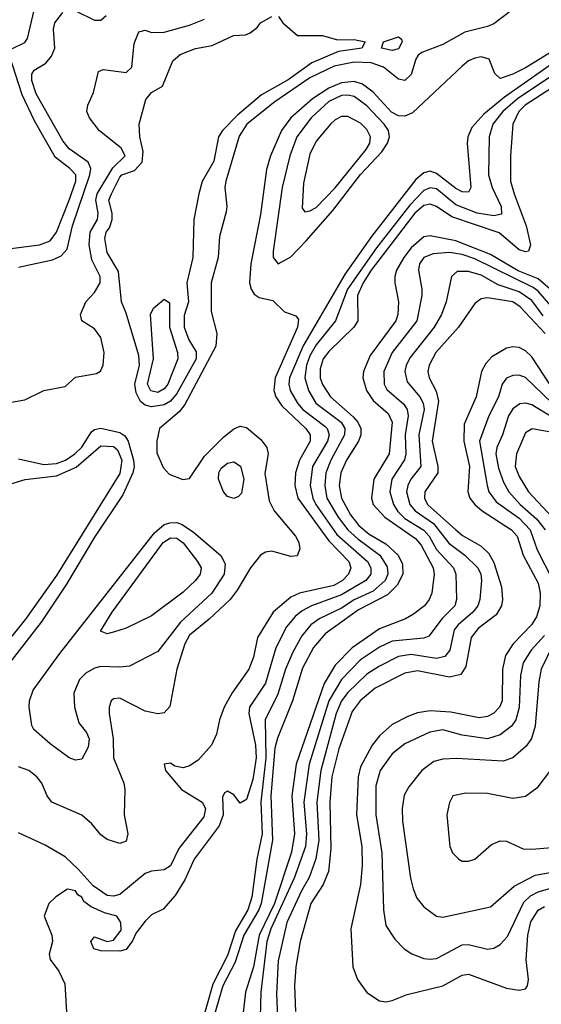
# Model space of a CAD drawing. Header units: inches. Extents: x 990535 to 1117859, y 769386 to 892122.
# Tile 409 of 656: x 1093274 to 1094920, y 800372 to 803480. Entities that reach past the tile are written whole.
import ezdxf

# ---------------------------------------------------------------- set-up
doc = ezdxf.new("R2010")
doc.units = ezdxf.units.IN
doc.header["$MEASUREMENT"] = 0
doc.layers.add('B0890', color=7, linetype='Continuous')

msp = doc.modelspace()

# ---------------------------------------------------------------- linework, layer by layer
at = {"layer": 'B0890', "color": 5}
for points, elevation in [([(1093210, 802266.6), (1093290, 802280.1), (1093350, 802310.1), (1093417.8, 802322.2), (1093450, 802352.2), (1093517, 802363), (1093529.4, 802370.6), (1093537.3, 802390), (1093540.4, 802430), (1093530, 802477.2), (1093510, 802504.1), (1093470.8, 802530), (1093466, 802550), (1093483.1, 802590), (1093510, 802619.5), (1093528.1, 802650), (1093527.7, 802670), (1093502.1, 802722.1), (1093493.6, 802770), (1093496.8, 802810), (1093519.3, 802850), (1093521.9, 802870), (1093514.1, 802910), (1093518.6, 802930), (1093567.8, 803012.2), (1093607.1, 803050), (1093594.7, 803074.7), (1093525, 803130), (1093494.1, 803170), (1093485.9, 803190), (1093488.9, 803210), (1093507.1, 803250), (1093523.4, 803316.6), (1093537.4, 803322.6), (1093610, 803313.9), (1093628.2, 803330), (1093635, 803405), (1093650, 803441.7), (1093670, 803446.9), (1093690, 803439.6), (1093730, 803440.6), (1093810, 803463), (1093857.8, 803482.2)], 2580), ([(1093251.1, 803388.9), (1093290, 803407.8), (1093299.3, 803420.7), (1093319.7, 803510)], 2640), ([(1094827.2, 803510), (1094770, 803467.6), (1094750, 803458.3), (1094679.4, 803440.6), (1094610, 803402.1), (1094543.4, 803376.6), (1094531.7, 803368.3), (1094524.4, 803355.6), (1094510, 803307), (1094490, 803287.8), (1094470, 803292), (1094421.9, 803330), (1094383.5, 803343.5), (1094330, 803346.5), (1094267, 803333), (1094190, 803297.1), (1094079.1, 803220.9), (1093990.9, 803150), (1093967.1, 803112.9), (1093924.6, 802970), (1093921.1, 802950), (1093928.3, 802890), (1093926.2, 802873.8), (1093904.4, 802795.6), (1093900.1, 802730), (1093878.8, 802650), (1093878.7, 802558.7), (1093895.8, 802490), (1093893.4, 802450), (1093794.9, 802265.1), (1093777.5, 802242.5), (1093715.8, 802190), (1093706.7, 802150), (1093707.1, 802112.9), (1093727.1, 802067.1), (1093745.5, 802045.5), (1093788.7, 802028.7), (1093810, 802032.2), (1093857.4, 802102.6), (1093917.3, 802162.7), (1093950, 802188.9), (1093970, 802197.3), (1093990, 802192.9), (1094034.7, 802154.7), (1094053.9, 802130), (1094057.9, 802110), (1094048.2, 802048.2), (1094061.5, 801961.5), (1094077.1, 801930), (1094144.2, 801850), (1094154.8, 801830), (1094157.8, 801810), (1094150, 801788.3), (1094130, 801785.8), (1094070, 801802.6), (1094050, 801799.1), (1094033.8, 801790), (1094002.2, 801750), (1093961, 801679), (1093938.9, 801650), (1093872.4, 801587.6), (1093810, 801537), (1093795.1, 801510), (1093770.1, 801430), (1093747.9, 801312.1), (1093730, 801292.3), (1093710, 801289.5), (1093670, 801297.8), (1093590, 801339), (1093570, 801336.4), (1093563.2, 801330), (1093556.5, 801310), (1093556.1, 801290), (1093568.7, 801210), (1093570.1, 801149.9), (1093602.5, 801070), (1093605.8, 801050), (1093604.4, 800970), (1093615.4, 800910), (1093610, 800886.8), (1093590, 800879.9), (1093550, 800892.5), (1093530, 800907.1), (1093501.8, 800941.8), (1093470, 800969.5), (1093375.4, 801010), (1093361.3, 801030), (1093343.7, 801070), (1093327.8, 801090), (1093303.1, 801110), (1093270, 801121.6)], 2580), ([(1093270, 802698.8), (1093377.6, 802722.4), (1093405.1, 802734.9), (1093424.2, 802755.8), (1093441.1, 802830), (1093496, 802990), (1093498.3, 803010), (1093489.9, 803030), (1093430, 803072.9), (1093410, 803097.8), (1093326.5, 803246.5), (1093312.1, 803287.9), (1093312.2, 803307.8), (1093319.5, 803320.5), (1093357.1, 803342.9), (1093375.1, 803364.9), (1093384.9, 803390), (1093381.4, 803450), (1093384.6, 803470), (1093410, 803502.8)], 2620), ([(1093450, 803507.9), (1093510, 803478.3), (1093530, 803478.2), (1093547.1, 803492.9)], 2620), ([(1094090.8, 803490), (1094104.7, 803470), (1094150.7, 803430.7), (1094230, 803430.6), (1094276.9, 803416.9), (1094330, 803417.7), (1094364, 803410), (1094354, 803390), (1094280.2, 803379.8), (1094196.5, 803343.5), (1094121.5, 803290), (1094037.3, 803242.7), (1093961.4, 803178.6), (1093914.6, 803130), (1093901.1, 803110), (1093886.5, 803033.5), (1093850, 802969.8), (1093839.1, 802930), (1093824.1, 802850), (1093820.4, 802730), (1093801.7, 802650), (1093806.5, 802590), (1093793.3, 802546.7), (1093792.8, 802510), (1093808.1, 802470), (1093831.6, 802431.6), (1093830.7, 802410), (1093770, 802300.1), (1093750, 802276.2), (1093730, 802264.4), (1093690, 802258.2), (1093670, 802263.4), (1093655.3, 802275.3), (1093642, 802302), (1093637.7, 802330), (1093651.8, 802390), (1093650, 802419.7), (1093610, 802553.5), (1093595, 802590), (1093585.6, 802685.6), (1093550, 802745.1), (1093543.4, 802790), (1093547.1, 802810), (1093557.3, 802822.7), (1093566.2, 802850), (1093565.7, 802870), (1093555.4, 802910), (1093563.7, 802930), (1093590, 802983.2), (1093596.5, 802990), (1093636.3, 803003.7), (1093660.3, 803030), (1093663.9, 803063.9), (1093653.3, 803110), (1093651.6, 803150), (1093672.1, 803227.9), (1093690, 803250.4), (1093724.5, 803270), (1093757.8, 803350), (1093781, 803370), (1093828.9, 803388.9), (1093881.3, 803398.7), (1093949, 803430), (1093987.2, 803432.8), (1094001.6, 803438.4), (1094024, 803456), (1094034, 803470), (1094070, 803490.4)], 2560), ([(1095044.5, 803435.5), (1094870, 803328.7), (1094830, 803308.1), (1094790, 803294.7), (1094773.3, 803310), (1094755.4, 803355.4), (1094730, 803363.1), (1094710, 803359.2), (1094690, 803349.9), (1094670, 803333.2), (1094514.1, 803185.9), (1094490, 803175.4), (1094470, 803177), (1094447.9, 803187.9), (1094390, 803251.3), (1094356.4, 803276.4), (1094330, 803285.5), (1094290, 803281.3), (1094250, 803264), (1094198.4, 803230), (1094129.5, 803170), (1094100.9, 803130), (1094065.5, 803050), (1094052.8, 803007.2), (1094034.4, 802865.6), (1094003.5, 802710), (1093999.9, 802650), (1094004.2, 802630), (1094014.3, 802614.3), (1094030, 802603.2), (1094073.5, 802593.5), (1094110, 802558.4), (1094145.8, 802545.8), (1094153.9, 802533.9), (1094151.3, 802510), (1094080.8, 802350), (1094075.8, 802310), (1094082.5, 802290), (1094101.6, 802261.6), (1094177.1, 802190), (1094190.4, 802170), (1094191.3, 802150), (1094157.4, 802090), (1094144.6, 802050), (1094142.8, 802010), (1094151.8, 801970), (1094250, 801834.8), (1094313, 801770), (1094319.1, 801750), (1094311.7, 801730), (1094292.4, 801710), (1094265.4, 801694.6), (1094157.5, 801670), (1094130, 801657.7), (1094073.7, 801610), (1094024.3, 801530), (1094012.3, 801467.7), (1093997.5, 801430), (1093944.3, 801355.7), (1093919.9, 801310), (1093905.1, 801270), (1093895.4, 801224.6), (1093879.9, 801190), (1093837.3, 801142.7), (1093810, 801124.9), (1093790, 801119), (1093763.8, 801123.8), (1093750, 801133.3), (1093729.7, 801130.3), (1093734, 801110), (1093785.1, 801050), (1093850, 801010.5), (1093860.8, 800990), (1093855.8, 800964.2), (1093776.2, 800863.8), (1093750, 800809.2), (1093730, 800796.5), (1093690, 800792), (1093670, 800785), (1093590, 800718.9), (1093570, 800713.1), (1093550, 800715.5), (1093506.3, 800746.3), (1093459, 800799), (1093417.2, 800837.2), (1093354.8, 800874.8), (1093270, 800913.8)], 2620), ([(1093230, 802755.5), (1093337, 802770), (1093370, 802781.9), (1093390, 802809.3), (1093430, 802910.2), (1093450.9, 802970), (1093451.2, 802990), (1093432.5, 803010), (1093385.8, 803045.8), (1093320.5, 803160.5), (1093282.5, 803242.5), (1093240.9, 803370)], 2640), ([(1094990, 803366), (1094803.9, 803236.1), (1094738.4, 803181.6), (1094700.6, 803139.4), (1094687.9, 803110), (1094686.4, 803090), (1094698.1, 802950), (1094690, 802935.4), (1094670, 802936.3), (1094650, 802947), (1094590, 802995), (1094570, 803001.8), (1094550, 802996.4), (1094524.7, 802975.3), (1094384, 802796), (1094301.5, 802678.5), (1094169, 802451), (1094125.2, 802350), (1094123.3, 802330), (1094128.2, 802310), (1094150.9, 802270), (1094167.8, 802250), (1094237, 802197), (1094244.2, 802190), (1094250.8, 802170), (1094245.8, 802150), (1094198.2, 802070), (1094190.8, 802010), (1094198.8, 801970), (1094208.5, 801950), (1094275.2, 801855.2), (1094371.5, 801770), (1094382.7, 801750), (1094381.9, 801730), (1094366.7, 801710), (1094290, 801664.7), (1094195.3, 801630), (1094165.4, 801614.6), (1094143.2, 801596.8), (1094115.9, 801564.1), (1094082.9, 801497.1), (1094050, 801386), (1093999.5, 801310), (1093997.3, 801290), (1094018.7, 801190), (1094020.4, 801150), (1094010, 801082), (1093990, 801018.7), (1093970, 801007), (1093950, 801033.3), (1093930, 801044.5), (1093920.7, 801039.3), (1093914.2, 801025.8), (1093916.6, 800970), (1093904, 800936), (1093825, 800830), (1093795.1, 800764.9), (1093764.8, 800715.2), (1093727.1, 800672.9), (1093690, 800654.7), (1093670, 800634.3), (1093641.9, 800598.1), (1093630, 800572.3), (1093610, 800545.1), (1093590, 800539.5), (1093530, 800541.2), (1093507.7, 800547.7), (1093499, 800570), (1093510, 800584.7), (1093550, 800570.7), (1093570, 800574.8), (1093594.3, 800605.7), (1093593.8, 800630), (1093581.1, 800650), (1093541.3, 800661.3), (1093500, 800680), (1093476.6, 800696.6), (1093470.8, 800710), (1093457.6, 800717.6), (1093450, 800730.7), (1093424.7, 800735.3), (1093388.1, 800711.9), (1093366, 800690), (1093351, 800650), (1093376, 800590), (1093378, 800570), (1093366.8, 800530), (1093370, 800514), (1093397.3, 800477.3), (1093416.3, 800436.3), (1093422.8, 800330)], 2640), ([(1095010, 803340.5), (1094844.9, 803230), (1094798.8, 803190), (1094766.8, 803150), (1094755.2, 803110), (1094754, 802990), (1094764.7, 802950), (1094793.8, 802890), (1094794.2, 802865.8), (1094770, 802861), (1094717.7, 802870), (1094650, 802895.6), (1094590, 802945.9), (1094570, 802949.7), (1094550, 802940.7), (1094505.1, 802894.9), (1094399.8, 802760.2), (1094308.8, 802630), (1094271.1, 802530), (1094210, 802454.1), (1094190, 802419.5), (1094179.3, 802390), (1094174.1, 802350), (1094185.1, 802310), (1094208.6, 802270), (1094288.3, 802210), (1094299.9, 802190), (1094299.3, 802170), (1094256.5, 802090), (1094240.3, 802050), (1094237, 802010), (1094243.9, 801970), (1094279.3, 801910), (1094309.6, 801869.6), (1094341.1, 801841.1), (1094411.2, 801790), (1094433.6, 801753.6), (1094435.6, 801730), (1094427.7, 801710), (1094390, 801676.8), (1094330, 801649.2), (1094290, 801622.2), (1094221.8, 801590), (1094193.3, 801570), (1094164.2, 801535.8), (1094136, 801484), (1094113.2, 801430), (1094088.7, 801351.3), (1094048.9, 801270), (1094050.6, 801150), (1094035.3, 801010), (1094039.2, 800910), (1094022.5, 800830), (1094006.5, 800710), (1093994.3, 800670), (1093955.5, 800604.5), (1093930, 800526.5), (1093884.2, 800435.8), (1093847.4, 800310)], 2660), ([(1094970, 803275.1), (1094869, 803210), (1094849, 803190), (1094830.1, 803150), (1094822.9, 803050), (1094823.4, 802970), (1094834.3, 802930), (1094872.8, 802830), (1094886.5, 802770), (1094879.3, 802750), (1094870, 802747.2), (1094850, 802753.8), (1094787, 802807), (1094638, 802858), (1094590, 802890.2), (1094570, 802897.7), (1094550, 802893.7), (1094520.7, 802870), (1094383.1, 802690), (1094358.2, 802650), (1094340.3, 802610), (1094341.4, 802530), (1094328.3, 802510), (1094250, 802433.1), (1094232.2, 802410), (1094221.9, 802378.1), (1094222.6, 802350), (1094230, 802328.5), (1094255.5, 802290), (1094326.5, 802226.5), (1094341.7, 802210), (1094351.1, 802190), (1094351.2, 802170), (1094343.6, 802150), (1094305, 802090), (1094287.4, 802050), (1094282, 802010), (1094289.8, 801970), (1094317.6, 801917.6), (1094344.1, 801884.1), (1094376.6, 801856.6), (1094430, 801826.1), (1094468.4, 801790), (1094481.7, 801761.7), (1094483.1, 801730), (1094465, 801695), (1094434.8, 801665.2), (1094343.1, 801616.9), (1094238.3, 801541.7), (1094201.2, 801498.8), (1094166.5, 801433.5), (1094135.5, 801330), (1094088, 801212), (1094079.8, 801180.2), (1094066.2, 801030), (1094072.4, 800890), (1094035.8, 800690), (1094029, 800670), (1093981.7, 800590), (1093954.4, 800505.6), (1093915.2, 800430), (1093873.2, 800286.8)], 2680), ([(1094970, 802611), (1094910, 802662.6), (1094847.1, 802687.1), (1094759.5, 802739.5), (1094650, 802782.2), (1094570, 802797.7), (1094550, 802794.6), (1094510, 802760), (1094486.7, 802730), (1094463.6, 802690), (1094457.8, 802670), (1094457.5, 802650), (1094469.4, 802589.4), (1094467.2, 802550), (1094461, 802530), (1094380, 802420), (1094358.9, 802370), (1094357.5, 802350), (1094368.3, 802310), (1094390, 802278.5), (1094437.2, 802237.2), (1094450, 802210), (1094440.5, 802110), (1094392.1, 802030), (1094384.8, 801970), (1094390.1, 801950), (1094426.9, 801910), (1094522.9, 801842.9), (1094541.6, 801821.6), (1094579.1, 801750), (1094582.2, 801730), (1094574.4, 801670), (1094566.5, 801650), (1094551.2, 801630), (1094516.5, 801603.5), (1094491.5, 801588.5), (1094410, 801557.8), (1094323, 801497), (1094270, 801442.7), (1094235.4, 801384.6), (1094146.5, 801130), (1094133.4, 801030), (1094140.9, 800910), (1094132, 800852), (1094078.8, 800690), (1094029.4, 800590), (1094012.2, 800490), (1093986.6, 800410), (1093975.1, 800310)], 2720), ([(1094950, 802576.5), (1094910, 802623.7), (1094894.9, 802634.9), (1094710, 802725.1), (1094670, 802739.3), (1094630, 802745), (1094579.2, 802740.8), (1094550, 802729.8), (1094535.4, 802710), (1094533, 802690), (1094543.6, 802630), (1094543, 802610), (1094527, 802530), (1094449.7, 802430), (1094423.3, 802370), (1094424.6, 802330), (1094432.6, 802312.6), (1094486.3, 802266.3), (1094497.2, 802250), (1094500.2, 802230), (1094490.7, 802170), (1094492.8, 802110), (1094488.7, 802091.3), (1094448.7, 802030), (1094442.7, 801990), (1094454.1, 801950), (1094467.6, 801927.6), (1094490, 801905.7), (1094550, 801869), (1094566, 801850), (1094590, 801807.9), (1094643.4, 801750), (1094650.1, 801729.9), (1094652.1, 801650), (1094647.1, 801630), (1094607.2, 801590), (1094565.4, 801534.6), (1094550, 801528.2), (1094450, 801518.1), (1094410, 801499.8), (1094350, 801459.5), (1094290, 801397.9), (1094249.9, 801330.1), (1094188.2, 801130), (1094171.3, 801010), (1094179.5, 800910), (1094175.7, 800870), (1094140.6, 800770), (1094066.9, 800610), (1094054.2, 800570), (1094035.3, 800410), (1094032.2, 800292.2)], 2740), ([(1094925.7, 802545.7), (1094890, 802593.7), (1094850, 802621), (1094783.6, 802643.6), (1094730, 802673.5), (1094690, 802685.7), (1094655.1, 802684.9), (1094636.8, 802670), (1094620.5, 802590), (1094605.5, 802550), (1094582.1, 802510), (1094506, 802414), (1094493.9, 802390), (1094489.7, 802370), (1094496.9, 802336.9), (1094537.1, 802290), (1094547.8, 802270), (1094550.3, 802250), (1094533.6, 802170), (1094540.5, 802070), (1094508.8, 802030), (1094498.8, 802010), (1094495.2, 801990), (1094505.5, 801950), (1094522.5, 801930), (1094580.2, 801890), (1094628.1, 801828.1), (1094678.8, 801790), (1094720.3, 801750), (1094729, 801730), (1094731, 801710), (1094726.2, 801650), (1094719.9, 801630), (1094704.6, 801610), (1094657.5, 801570), (1094645.7, 801554.3), (1094631.3, 801490), (1094616, 801470), (1094590, 801463.7), (1094510, 801475.9), (1094470, 801469.6), (1094410, 801439.8), (1094370, 801413.9), (1094310, 801356.6), (1094289.6, 801330), (1094273.1, 801290), (1094224.4, 801110), (1094212.3, 801010), (1094217.8, 800890), (1094208.4, 800831.6), (1094188, 800772), (1094163.5, 800730), (1094117.6, 800630), (1094089.6, 800509.6), (1094085, 800405), (1094089.2, 800309.2)], 2760), ([(1094932.5, 802490), (1094853.6, 802573.6), (1094830, 802589.7), (1094750, 802601.9), (1094730, 802599.1), (1094710, 802584.1), (1094658.7, 802510), (1094587.6, 802430), (1094566.7, 802390), (1094562.3, 802370), (1094566.1, 802350), (1094588.1, 802308.1), (1094595.9, 802275.9), (1094576.3, 802150), (1094594, 802070), (1094593.3, 802050), (1094552.2, 801990), (1094551.2, 801970), (1094561.5, 801950), (1094650, 801869.8), (1094672, 801852), (1094730, 801818.2), (1094754.9, 801794.9), (1094770, 801766.9), (1094794.8, 801690), (1094798.1, 801650), (1094795, 801630), (1094778.2, 801601.8), (1094721.2, 801558.8), (1094698.4, 801530), (1094681.8, 801438.2), (1094666.5, 801413.5), (1094630, 801404.9), (1094530, 801424.3), (1094490, 801417.5), (1094395.8, 801370), (1094349, 801330), (1094323.2, 801296.8), (1094281.7, 801178.3), (1094259.2, 801090), (1094253.2, 801010), (1094256.1, 800863.9), (1094248.8, 800791.2), (1094231.9, 800750), (1094193.4, 800690), (1094159.7, 800570), (1094145.5, 800490), (1094140.9, 800430), (1094144.6, 800350)], 2780), ([(1094947.9, 802327.9), (1094890, 802416.5), (1094870, 802434.8), (1094850, 802445.2), (1094830, 802447.7), (1094810, 802442.9), (1094764, 802416), (1094744.7, 802395.3), (1094731.8, 802370), (1094714.4, 802290), (1094676.7, 802203.3), (1094675.3, 802150), (1094693.7, 802070), (1094688.4, 801990), (1094694.7, 801970), (1094710.5, 801950), (1094734, 801930), (1094826.1, 801870), (1094843.6, 801850), (1094862.9, 801790), (1094910, 801701.8), (1094917.1, 801670), (1094916.1, 801630), (1094904.9, 801595.1), (1094889.7, 801570.3), (1094831.6, 801510), (1094806.8, 801473.2), (1094798.2, 801430), (1094796.6, 801330), (1094788.7, 801310), (1094770, 801290.8), (1094750, 801280.9), (1094723.9, 801276.1), (1094634.5, 801294.5), (1094570, 801298.5), (1094530, 801291.8), (1094499.2, 801280.8), (1094450, 801255.3), (1094410, 801219.9), (1094386.2, 801190), (1094350, 801121.3), (1094342.4, 801090), (1094337.5, 800970), (1094353.5, 800870), (1094355.4, 800810), (1094349.3, 800750.7), (1094319.6, 800610), (1094325.7, 800490), (1094340.6, 800450), (1094370, 800409.2), (1094410, 800383.2), (1094430, 800380.2), (1094450, 800383.9), (1094497.3, 800402.7), (1094610, 800430.1), (1094670, 800464.4), (1094690, 800467.2), (1094810, 800422.8), (1094850, 800416.8), (1094870, 800421), (1094876.7, 800430), (1094879.3, 800450), (1094872.8, 800512.8), (1094877.3, 800590), (1094887.7, 800632.3), (1094910.6, 800669.4), (1094930, 800681.4)], 2820), ([(1094954.3, 802270), (1094870, 802350.4), (1094850, 802358), (1094830, 802357.1), (1094810, 802349.1), (1094796.6, 802330), (1094784.7, 802290), (1094754.8, 802230), (1094725.3, 802150), (1094749.2, 802010), (1094755.1, 801990), (1094778.3, 801958.3), (1094850, 801906.6), (1094885.6, 801870), (1094906.9, 801806.9), (1094956.6, 801710)], 2840), ([(1095030, 802179.1), (1094890, 802264.6), (1094870, 802269.9), (1094852.8, 802267.2), (1094830, 802251.7), (1094816.7, 802230), (1094798.1, 802170), (1094779.8, 802130), (1094777.1, 802110), (1094785, 802065), (1094800.5, 802020.5), (1094817.8, 801990), (1094853.8, 801950), (1094904.6, 801904.6), (1094931.9, 801870)], 2860), ([(1093270, 802093.6), (1093350, 802076.4), (1093390, 802079.8), (1093419.1, 802090), (1093448.6, 802110), (1093470, 802131.2), (1093501.1, 802178.9), (1093510, 802187), (1093530, 802190.4), (1093590, 802177.4), (1093606.2, 802166.2), (1093616.3, 802150), (1093633.7, 802090), (1093635.7, 802070), (1093631.7, 802050), (1093599.4, 801980.6), (1093510, 801846.4), (1093421.6, 801698.4), (1093341.7, 801578.3), (1093150, 801333.4)], 2560), ([(1094950, 802178.7), (1094891.8, 802188.2), (1094870, 802176.5), (1094841.5, 802110), (1094837.6, 802070), (1094850, 802038.3), (1094880.1, 801990), (1094954.6, 801910)], 2880), ([(1093210, 802004.9), (1093291.6, 802028.4), (1093390, 802039.9), (1093452.3, 802067.7), (1093530, 802134.7), (1093570, 802132.7), (1093582.9, 802122.9), (1093596.7, 802090), (1093590, 802047.4), (1093390, 801725.7), (1093292.2, 801587.8), (1093070, 801312.4)], 2540), ([(1094930, 801536.2), (1094888.3, 801490), (1094863.5, 801450), (1094855.1, 801410), (1094850.8, 801309.2), (1094839.9, 801270), (1094826.1, 801250), (1094790, 801222.4), (1094750, 801210.6), (1094670, 801221.4), (1094610, 801238.7), (1094568.8, 801231.2), (1094490, 801194.2), (1094450, 801162.5), (1094411.9, 801110), (1094397.8, 801062.2), (1094397.9, 800970), (1094417.2, 800850), (1094422, 800670), (1094430, 800621.3), (1094457.9, 800577.9), (1094487.8, 800547.8), (1094511.8, 800531.8), (1094550, 800517), (1094570, 800514.4), (1094590, 800517.3), (1094610, 800526.9), (1094670, 800559.8), (1094690, 800560.7), (1094750, 800546.1), (1094770, 800549.4), (1094790, 800560.6), (1094813.6, 800586.4), (1094865.5, 800694.5), (1094885.9, 800714.1), (1094910, 800726.9), (1094950, 800738.6)], 2840), ([(1094975.7, 801544.3), (1094920.1, 801430), (1094912.3, 801390), (1094900.9, 801250), (1094889.2, 801210.8), (1094872.9, 801187.1), (1094830.1, 801149.9), (1094800.2, 801139.8), (1094652.3, 801147.7), (1094610, 801146), (1094581.1, 801138.9), (1094542.9, 801110), (1094501.7, 801058.3), (1094487.9, 801032.1), (1094481.2, 800990), (1094481.7, 800950), (1094507.4, 800770), (1094516.3, 800736.3), (1094527.6, 800707.6), (1094550, 800680.2), (1094590, 800650.1), (1094610, 800647.7), (1094760.1, 800679.9), (1094834.9, 800745.1), (1094900.6, 800779.4), (1095030, 800802.8)], 2860), ([(1094949.2, 801110.8), (1094905.6, 801054.4), (1094870, 801028.4), (1094830, 801021.6), (1094750, 801037.8), (1094681.7, 801038.3), (1094641, 801030), (1094630.6, 801009.4), (1094621.7, 800970), (1094631.8, 800870), (1094640.3, 800850), (1094660.4, 800830), (1094670, 800824), (1094690, 800823.6), (1094710, 800830.4), (1094763.3, 800876.7), (1094790, 800888.4), (1094810, 800886.7), (1094862.5, 800862.5), (1094890, 800861.4), (1095030, 800873.1)], 2880)]:
    msp.add_lwpolyline(points, dxfattribs=dict(at, elevation=elevation))
for points, elevation in [([(1094450, 803383.2), (1094416, 803390), (1094422, 803410), (1094470, 803425.7), (1094478.7, 803418.7), (1094480.7, 803410), (1094470, 803388.2)], 2560), ([(1094310, 803242.3), (1094290, 803241.1), (1094250, 803222.2), (1094193.6, 803170), (1094148.6, 803110), (1094126.3, 803050), (1094102.7, 802950), (1094073.8, 802750), (1094073.7, 802730), (1094090, 802709.7), (1094130, 802731.9), (1094177.9, 802782.1), (1094262.2, 802877.8), (1094350, 802991.9), (1094417.2, 803062.8), (1094435.1, 803090), (1094441.6, 803110), (1094438.2, 803130), (1094424, 803150), (1094370, 803208.6), (1094330, 803237.3)], 2640), ([(1094290, 803174.8), (1094270, 803164.6), (1094254.6, 803150), (1094210, 803096.9), (1094190, 803056.1), (1094170, 802964.5), (1094165.6, 802885.6), (1094174, 802874), (1094190, 802876.8), (1094210, 802887.8), (1094270, 802949.8), (1094367.3, 803070), (1094378.7, 803090), (1094381.7, 803110), (1094370, 803133.6), (1094350, 803153.1), (1094310, 803174.6)], 2660), ([(1093710, 802303.2), (1093688.4, 802308.4), (1093678, 802330), (1093696.9, 802410), (1093687.3, 802550), (1093696.5, 802570), (1093730, 802597.7), (1093746.5, 802586.5), (1093747.2, 802510), (1093772.1, 802430), (1093773.4, 802410), (1093741.3, 802330), (1093730, 802314.5)], 2540), ([(1093950, 801968.3), (1093930, 801975.4), (1093917.1, 801990), (1093901.2, 802030), (1093903.1, 802050), (1093910, 802064.5), (1093930, 802080.8), (1093950, 802084.1), (1093970.7, 802070.7), (1093981, 802030), (1093974.1, 801985.9), (1093964.8, 801975.2)], 2560), ([(1093590, 801436.3), (1093530, 801438.7), (1093510, 801433.3), (1093482.6, 801417.4), (1093462.7, 801397.3), (1093445.5, 801354.5), (1093447.2, 801310), (1093461.2, 801261.2), (1093485.1, 801230), (1093493.8, 801210), (1093490, 801183.5), (1093470, 801146), (1093450, 801143.1), (1093430, 801150.7), (1093370, 801194), (1093319.3, 801239.3), (1093312.4, 801252.4), (1093304.5, 801310), (1093305.1, 801330), (1093316.6, 801363.4), (1093400.8, 801479.2), (1093699.4, 801860.6), (1093730, 801886.5), (1093747.5, 801892.5), (1093770, 801892.6), (1093786.6, 801886.6), (1093822.4, 801862.4), (1093908.6, 801788.6), (1093922.9, 801762.9), (1093919.2, 801730), (1093880.8, 801670), (1093781.2, 801578.8), (1093710, 801486.2), (1093620.3, 801439.7)], 2560), ([(1093550, 801542), (1093529.2, 801550), (1093565.8, 801610), (1093726.9, 801830), (1093750, 801844.9), (1093770, 801843.9), (1093790, 801829.1), (1093835, 801770), (1093846.4, 801750), (1093844, 801730), (1093829.5, 801710), (1093790, 801673.3), (1093690, 801598.3), (1093610, 801559.8), (1093570, 801547)], 2540)]:
    msp.add_lwpolyline(points, close=True, dxfattribs=dict(at, elevation=elevation))

doc.saveas('drawing.dxf')
